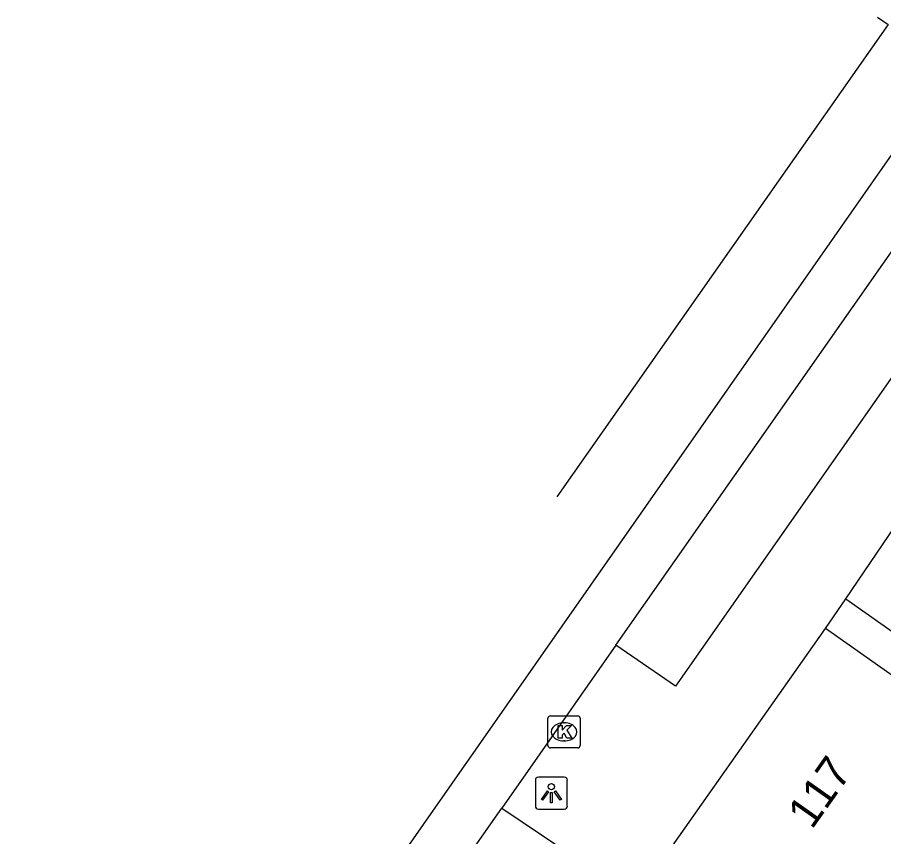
# Model space of a CAD drawing. Extents: x 160356 to 161355, y 381727 to 382845.
# Drawn here: x 160737.26 to 160764.27, y 382542.14 to 382567.68 of the extents above; entities that cross this region are included whole.
import ezdxf

# ---------------------------------------------------------------- set-up
doc = ezdxf.new("R2010")
doc.units = 0
for name, color, linetype in [('IMGEO_Kolk', 7, 'Continuous'), ('IMGEO_Lichtpunt', 7, 'Continuous'), ('IMGEO_Pand', 7, 'Continuous'), ('IMGEO_Pand_nummerreeks', 7, 'Continuous'), ('IMGEO_Rijbaan_lokaal_gesloten', 7, 'Continuous'), ('IMGEO_Voetpad_open', 7, 'Continuous')]:
    doc.layers.add(name, color=color, linetype=linetype)

msp = doc.modelspace()

# ---------------------------------------------------------------- linework, layer by layer
at = {"layer": 'IMGEO_Kolk'}
for p, q in [((160753.881, 382545.907), (160754.733, 382545.907)), ((160753.806, 382544.981), (160753.806, 382545.833)), ((160754.294, 382545.687), (160754.319, 382545.687)), ((160754.807, 382545.833), (160754.807, 382544.981)), ((160754.317, 382545.127), (160754.292, 382545.127)), ((160754.733, 382544.907), (160753.881, 382544.907))]:
    msp.add_line(p, q, dxfattribs=at)
for points in [[(160753.881, 382545.907), (160754.733, 382545.907)], [(160753.806, 382544.981), (160753.806, 382545.833)], [(160754.807, 382545.833), (160754.807, 382544.981)], [(160754.127, 382545.607), (160754.25, 382545.607), (160754.25, 382545.456), (160754.38, 382545.607), (160754.544, 382545.607), (160754.398, 382545.456), (160754.551, 382545.207), (160754.399, 382545.207), (160754.314, 382545.371), (160754.25, 382545.304), (160754.25, 382545.207), (160754.127, 382545.207), (160754.127, 382545.607)], [(160754.733, 382544.907), (160753.881, 382544.907)]]:
    msp.add_lwpolyline(points, dxfattribs=at)
for centre, start, end in [((160753.883, 382545.831), 91.552, 178.448), ((160753.883, 382545.831), 91.552, 178.448), ((160754.731, 382545.831), 1.552, 88.448), ((160754.731, 382545.831), 1.552, 88.448), ((160753.883, 382544.983), 181.552, 268.448), ((160753.883, 382544.983), 181.552, 268.448), ((160754.731, 382544.983), 271.552, 358.448), ((160754.731, 382544.983), 271.552, 358.448)]:
    msp.add_arc(centre, 0.0765, start, end, dxfattribs=at)
for centre, major_axis, ratio, start_param, end_param in [((160754.293, 382545.407), (-0.387, 0.002), 0.722429, 4.712389, 7.853982), ((160754.318, 382545.407), (-0.39, 0.002), 0.717154, 1.570796, 4.712389)]:
    msp.add_ellipse(centre, major_axis=major_axis, ratio=ratio, start_param=start_param, end_param=end_param, dxfattribs=at)
at = {"layer": 'IMGEO_Lichtpunt'}
for p, q in [((160753.414, 382543.902), (160753.414, 382543.095)), ((160753.414, 382543.902), (160753.414, 382543.095)), ((160754.316, 382543.997), (160753.508, 382543.997)), ((160754.316, 382543.997), (160753.508, 382543.997)), ((160754.41, 382543.095), (160754.41, 382543.902)), ((160754.41, 382543.095), (160754.41, 382543.902)), ((160753.508, 382543.001), (160754.316, 382543.001)), ((160753.508, 382543.001), (160754.316, 382543.001))]:
    msp.add_line(p, q, dxfattribs=at)
for points in [[(160753.788, 382543.566), (160753.827, 382543.538), (160753.639, 382543.276), (160753.601, 382543.303), (160753.788, 382543.566)], [(160753.89, 382543.518), (160753.937, 382543.518), (160753.937, 382543.196), (160753.89, 382543.196), (160753.89, 382543.518)], [(160754, 382543.538), (160754.038, 382543.565), (160754.225, 382543.303), (160754.186, 382543.275), (160754, 382543.538)]]:
    msp.add_lwpolyline(points, dxfattribs=at)
msp.add_circle((160753.913, 382543.7), 0.0994, dxfattribs=at)
for centre, start, end in [((160753.508, 382543.902), 90, 180), ((160753.508, 382543.902), 90, 180), ((160754.316, 382543.902), 0, 90), ((160754.316, 382543.902), 0, 90), ((160753.508, 382543.095), 180, 270), ((160753.508, 382543.095), 180, 270), ((160754.316, 382543.095), 270, 0), ((160754.316, 382543.095), 270, 360)]:
    msp.add_arc(centre, 0.0946, start, end, dxfattribs=at)
at = {"layer": 'IMGEO_Pand'}
for points in [[(160763.091, 382549.556), (160766.744, 382554.928)], [(160763.091, 382549.556), (160767.179, 382546.676), (160769.623, 382544.954), (160788.55, 382534.349)], [(160757.685, 382541.86), (160762.46, 382548.634)], [(160770.028, 382535.046), (160770.093, 382535.141), (160765.14, 382538.466), (160769.037, 382543.999), (160766.548, 382545.754), (160762.46, 382548.634)]]:
    msp.add_lwpolyline(points, dxfattribs=at)
at = {"layer": 'IMGEO_Rijbaan_lokaal_gesloten'}
for points in [[(160764.083, 382567.677), (160764.413, 382567.454), (160754.086, 382552.73)], [(160690.494, 382459.018), (160691.804, 382460.856), (160741.274, 382530.158), (160766.403, 382566.076), (160767.839, 382565.099)], [(160755.926, 382548.108), (160766.102, 382562.621)], [(160755.926, 382548.108), (160752.364, 382543.029)], [(160738.535, 382523.308), (160752.364, 382543.029)]]:
    msp.add_lwpolyline(points, dxfattribs=at)
at = {"layer": 'IMGEO_Voetpad_open'}
for points in [[(160766.102, 382562.621), (160767.962, 382561.353), (160757.78, 382546.832), (160755.926, 382548.108)], [(160762.46, 382548.634), (160763.091, 382549.556)], [(160752.364, 382543.029), (160754.234, 382541.776), (160740.361, 382521.992), (160738.535, 382523.308)]]:
    msp.add_lwpolyline(points, dxfattribs=at)

# ---------------------------------------------------------------- texts
at = {"layer": 'IMGEO_Pand_nummerreeks'}
msp.add_text('117', height=1, rotation=54.8172, dxfattribs=at).set_placement((160762.035, 382542.339))

doc.saveas('drawing.dxf')
